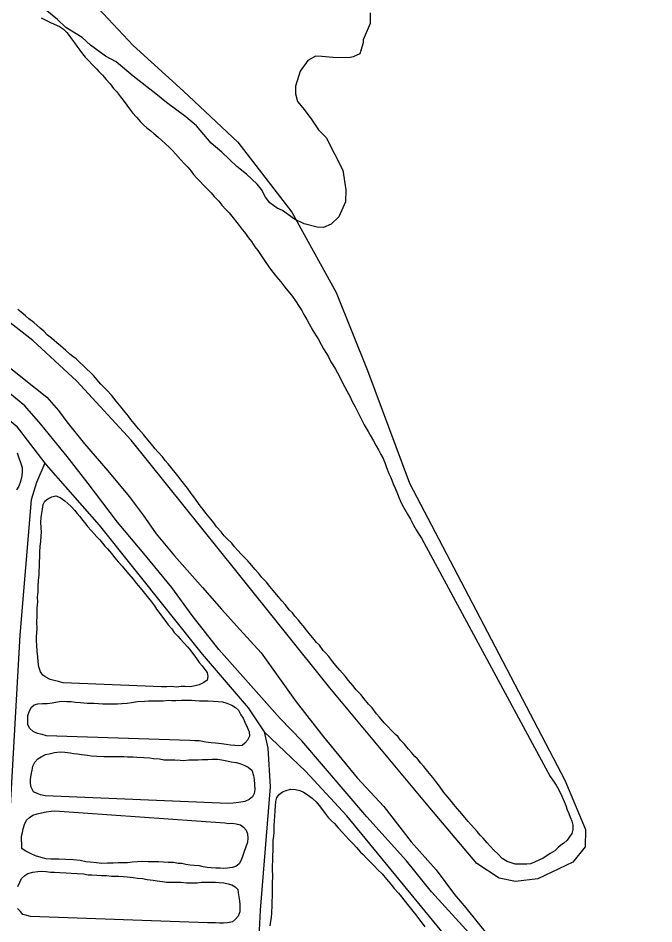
# Model space of a CAD drawing. Extents: x 3297735 to 3335592, y 670436 to 695807.
# Drawn here: x 3330690 to 3331225, y 679535 to 680297 of the extents above; entities that cross this region are included whole.
import ezdxf

# ---------------------------------------------------------------- set-up
doc = ezdxf.new("R2010")
doc.units = 0
for name, color, linetype in [('V-DTCH-CNTR', 7, 'Continuous'), ('V-SITE-VEGE', 7, 'Continuous'), ('V-TOPO-SHOR', 7, 'Continuous')]:
    doc.layers.add(name, color=color, linetype=linetype)

msp = doc.modelspace()

# ---------------------------------------------------------------- linework, layer by layer
at = {"layer": 'V-DTCH-CNTR'}
for points in [[(3330757.63, 680305.12), (3330787.13, 680273.79), (3330829.38, 680235.4), (3330874.98, 680192.68), (3330920.32, 680133.66), (3330957.82, 680066.2), (3330984.2, 680000.64), (3331019.54, 679905.79), (3331075.27, 679799.46), (3331150.12, 679655.98), (3331167.46, 679614.56), (3331167.23, 679599.99), (3331156.73, 679587.3), (3331127.37, 679573.2), (3331108.47, 679570.93), (3331094.8, 679573.72), (3331076.14, 679586.02), (3331036.61, 679632.94), (3330952.5, 679733.71), (3330874.34, 679830.96), (3330785.26, 679942.1), (3330739.76, 679991.69), (3330702.59, 680025.71), (3330639.95, 680074.71)], [(3330381.34, 680198), (3330481.27, 680121.82), (3330505.09, 680101.4), (3330526.08, 680083.39), (3330603.2, 680028.16), (3330688.59, 679953.94), (3330712.83, 679922.62), (3330715.46, 679919.22), (3330758.4, 679870.53), (3330844.95, 679762), (3330883.66, 679716.81), (3330897.06, 679696.88), (3330900.26, 679683.12), (3330902.31, 679650.51), (3330893.8, 679546.93), (3330888.75, 679445.87), (3330881.17, 679346.56), (3330874.08, 679224.96), (3330863.13, 679086.28), (3330851.65, 678979.97), (3330848.25, 678949.36), (3330846.88, 678917.67), (3330843.51, 678830.61)], [(3330712.83, 679922.62), (3330705.71, 679906.45), (3330701.2, 679891.95), (3330691.66, 679778.1), (3330683.28, 679629.09), (3330675.27, 679503.21), (3330667.01, 679361.91), (3330659.67, 679224.88), (3330656.6, 679193.22), (3330650.71, 679147.03), (3330646.27, 679136.81), (3330641.92, 679129.43)], [(3330851.65, 678979.97), (3330940.64, 678969.98), (3331048.45, 678957.96), (3331055.71, 679036.71), (3331065.65, 679122.27), (3331073.18, 679218.15), (3331080.43, 679350.03), (3331088.67, 679436.47), (3331090.31, 679448.68), (3331089.15, 679466.47), (3331083.39, 679481.13), (3331058.21, 679514.96), (3330966.56, 679626.15), (3330932.01, 679663.55), (3330897.06, 679696.88)]]:
    msp.add_lwpolyline(points, dxfattribs=at)
at = {"layer": 'V-SITE-VEGE'}
msp.add_lwpolyline([(3330986.37, 680301.41), (3330986.23, 680292.31), (3330980.55, 680278.75), (3330980.51, 680276.03), (3330978.59, 680269.69), (3330977.63, 680266.97), (3330972.13, 680264.33), (3330968.48, 680263.48), (3330954.83, 680263.7), (3330945.75, 680264.75), (3330940.29, 680264.84), (3330933.86, 680261.3), (3330927.35, 680252.31), (3330923.5, 680239.63), (3330923.4, 680233.26), (3330925.12, 680226.86), (3330929.58, 680221.33), (3330936.71, 680212.12), (3330942.94, 680202.92), (3330949.2, 680196.45), (3330963.32, 680168.92), (3330965.79, 680152.5), (3330965.63, 680142.49), (3330959.97, 680129.84), (3330953.5, 680123.58), (3330947.09, 680120.95), (3330941.63, 680121.03), (3330930.75, 680123.94), (3330922.62, 680127.71), (3330912.73, 680135.15), (3330908.21, 680137.04), (3330901.92, 680141.69), (3330898.35, 680146.3), (3330894.81, 680152.72), (3330891.25, 680157.33), (3330882.28, 680165.67), (3330874.2, 680172.16), (3330861.65, 680184.19), (3330852.67, 680191.62), (3330840.16, 680206.38), (3330831.18, 680213.8), (3330814.99, 680225.89), (3330806.01, 680233.32), (3330787.14, 680248.18), (3330772.77, 680260.24), (3330763.75, 680264.93), (3330751.16, 680274.23), (3330743.98, 680280.72), (3330730.46, 680289.12), (3330723.29, 680295.61), (3330714.31, 680303.03)], dxfattribs=at)
at = {"layer": 'V-TOPO-SHOR'}
msp.add_line((3330975.34, 679658.17), (3330997.82, 679634.06), dxfattribs=at)
for points in [[(3330709.61, 680297), (3330713.01, 680295.52), (3330717.55, 680293.16), (3330720.67, 680291.68), (3330724.92, 680289.9), (3330728.32, 680287.56), (3330731.13, 680284.66), (3330733.09, 680282.34), (3330735.04, 680279.45), (3330737.56, 680275.98), (3330739.52, 680273.38), (3330742.03, 680269.91), (3330744.27, 680266.73), (3330746.51, 680264.12), (3330749.6, 680260.93), (3330752.13, 680258.03), (3330756.07, 680254.25), (3330758.03, 680251.94), (3330761.13, 680249.03), (3330764.21, 680245.27), (3330767.58, 680241.5), (3330770.38, 680237.74), (3330772.91, 680235.13), (3330776.27, 680230.79), (3330778.51, 680227.9), (3330781.58, 680223.56), (3330783.82, 680220.67), (3330786.34, 680217.2), (3330789.71, 680213.72), (3330793.07, 680209.66), (3330795.6, 680207.05), (3330798.42, 680204.72), (3330801.81, 680202.09), (3330804.34, 680199.77), (3330808.01, 680196.85), (3330810.83, 680194.24), (3330814.49, 680191.03), (3330817.02, 680188.71), (3330820.12, 680185.52), (3330822.65, 680182.9), (3330826.85, 680177.98), (3330830.5, 680174.21), (3330833.03, 680171.59), (3330835.84, 680168.12), (3330837.8, 680165.52), (3330840.6, 680162.33), (3330843.13, 680159.72), (3330846.5, 680156.24), (3330849.03, 680153.62), (3330852.69, 680149.85), (3330855.21, 680146.95), (3330859.15, 680142.89), (3330861.67, 680139.71), (3330865.04, 680135.94), (3330867.85, 680133.04), (3330871.21, 680128.98), (3330874.29, 680124.93), (3330876.25, 680122.62), (3330878.77, 680119.15), (3330880.73, 680116.83), (3330884.09, 680112.21), (3330886.61, 680109.02), (3330889.4, 680104.69), (3330891.92, 680101.51), (3330895.82, 680095.73), (3330897.5, 680093.13), (3330901.68, 680086.78), (3330904.48, 680083.31), (3330906.44, 680080.7), (3330909.25, 680077.52), (3330911.21, 680075.2), (3330913.73, 680071.73), (3330915.68, 680069.13), (3330918.77, 680065.65), (3330921.01, 680062.76), (3330924.08, 680058.42), (3330926.03, 680055.25), (3330928.82, 680050.92), (3330930.49, 680047.75), (3330932.99, 680043.42), (3330934.93, 680039.96), (3330937.98, 680034.2), (3330940.77, 680029.87), (3330942.45, 680027.27), (3330945.22, 680022.37), (3330947.17, 680018.91), (3330949.67, 680014.87), (3330951.34, 680011.98), (3330953.28, 680007.95), (3330954.95, 680005.36), (3330957.18, 680001.61), (3330958.85, 679998.72), (3330960.78, 679994.98), (3330962.16, 679991.81), (3330964.66, 679987.2), (3330966.6, 679983.45)], [(3330895.23, 679826.59), (3330892.71, 679829.78), (3330889.35, 679833.55), (3330885.42, 679838.18), (3330883.46, 679840.5), (3330880.08, 679843.98), (3330877.55, 679846.31), (3330875.31, 679848.91), (3330872.22, 679852.39), (3330869.98, 679855.28), (3330866.04, 679859.06), (3330863.51, 679861.67), (3330860.99, 679864.86), (3330857.06, 679869.2), (3330854.82, 679872.38), (3330852.3, 679875.57), (3330848.1, 679880.49), (3330845.86, 679883.67), (3330843.34, 679886.85), (3330839.98, 679891.48), (3330838.03, 679894.36), (3330835.79, 679897.26), (3330832.72, 679901.59), (3330830.48, 679904.49), (3330828.24, 679907.38), (3330824.6, 679912.01), (3330822.36, 679914.9), (3330819.83, 679917.8), (3330816.47, 679922.14), (3330813.95, 679925.04), (3330811.71, 679927.93), (3330807.78, 679932.28), (3330805.53, 679934.6), (3330803.57, 679937.2), (3330801.05, 679940.39), (3330797.96, 679943.86), (3330795.73, 679946.76), (3330791.51, 679951.4), (3330787.87, 679956.03), (3330785.07, 679959.5), (3330783.11, 679962.1), (3330778.91, 679967.31), (3330776.95, 679969.63), (3330772.75, 679974.84), (3330768.82, 679979.76), (3330765.18, 679983.82), (3330762.36, 679986.44), (3330759.83, 679989.05), (3330756.47, 679993.1), (3330753.94, 679996), (3330751.41, 679998.61), (3330747.47, 680002.39), (3330744.94, 680004.71), (3330742.4, 680007.04), (3330739.03, 680010.52), (3330736.2, 680012.28), (3330733.66, 680014.32), (3330730.28, 680017.52), (3330725.77, 680021.31), (3330722.67, 680023.93), (3330718.45, 680027.71), (3330715.06, 680030.33), (3330711.97, 680033.53), (3330708.87, 680036.15), (3330703.51, 680040.81), (3330699.28, 680044.02), (3330696.46, 680046.63), (3330692.79, 680049.55), (3330689.98, 680051.88)], [(3330679.83, 680005.53), (3330704.75, 679985.83), (3330714.43, 679978.26), (3330724.34, 679966.82), (3330731.32, 679957.5), (3330746.16, 679938.85), (3330765.69, 679916.27), (3330783.75, 679894.61), (3330795.38, 679878.98), (3330806.41, 679863.37), (3330821.85, 679844.71), (3330845.18, 679818.21), (3330861.22, 679799.84), (3330876.68, 679782.67), (3330894.77, 679763.08), (3330924.1, 679721.94), (3330947.09, 679692.47), (3330975.34, 679658.17)], [(3330983.43, 679625.39), (3330928.93, 679689.2), (3330910.52, 679707.9), (3330859.19, 679766.03), (3330836.49, 679794.6), (3330819.64, 679818.03), (3330797.51, 679845.1), (3330773.91, 679873.09), (3330749.19, 679905.55), (3330731.45, 679928.4), (3330720.38, 679941.94), (3330709.31, 679955.48), (3330695.9, 679970.83), (3330670.41, 679991.73)], [(3330966.6, 679983.45), (3330969.38, 679978.55), (3330971.04, 679975.1), (3330973.81, 679969.91), (3330975.75, 679966.17), (3330977.96, 679961.56), (3330979.63, 679958.39), (3330981.29, 679954.94), (3330982.96, 679952.05), (3330984.62, 679949.17), (3330986.29, 679946.28), (3330989.07, 679941.38), (3330991.29, 679937.34), (3330993.24, 679933.89), (3330995.17, 679929.85), (3330997.12, 679926.68), (3330999.05, 679922.36), (3331000.14, 679918.92), (3331002.06, 679914.03), (3331003.72, 679910.58), (3331005.64, 679905.4), (3331007.29, 679901.66), (3331009.22, 679896.77), (3331010.59, 679893.32), (3331012.8, 679888.71), (3331014.46, 679885.55), (3331017.8, 679879.78), (3331020.3, 679875.45), (3331022.8, 679870.56), (3331025.02, 679866.52), (3331026.69, 679863.92), (3331029.48, 679859.59), (3331137.71, 679659.29)], [(3330689.48, 679931.31), (3330690.84, 679927.29), (3330692.48, 679922.41), (3330693.57, 679918.96), (3330693.79, 679915.53), (3330693.46, 679912.11), (3330692.23, 679907.27), (3330690.74, 679903.29), (3330688.98, 679900.18)], [(3330728.1, 679737.84), (3330724.12, 679739.04), (3330720.7, 679739.95), (3330717.29, 679740.87), (3330713.6, 679742.64), (3330711.06, 679744.39), (3330709.11, 679747.28), (3330707.74, 679751.3), (3330707.24, 679755.6), (3330706.74, 679759.89), (3330706.24, 679764.47), (3330706.03, 679769.33), (3330705.81, 679773.34), (3330705.58, 679776.77), (3330706.26, 679783.61), (3330706.05, 679788.76), (3330706.15, 679794.47), (3330706.25, 679801.04), (3330706.9, 679806.18), (3330706.68, 679809.89), (3330707.04, 679814.46), (3330707.11, 679819.03), (3330707.48, 679824.17), (3330707.83, 679828.45), (3330707.89, 679831.88), (3330708.24, 679836.16), (3330708.29, 679839.3), (3330708.65, 679844.15), (3330708.42, 679847.58), (3330708.8, 679853), (3330709.43, 679856.71), (3330709.5, 679861.57), (3330709.84, 679864.7), (3330709.61, 679868.42), (3330709.4, 679872.99), (3330709.75, 679876.99), (3330710.1, 679880.7), (3330710.72, 679884.11), (3330711.35, 679887.82), (3330712.83, 679890.65), (3330715.14, 679892.62), (3330718.6, 679894.28), (3330722.04, 679895.08), (3330725.74, 679893.88), (3330729.4, 679890.96), (3330731.94, 679888.64), (3330734.76, 679886.3), (3330737.56, 679883.12), (3330739.8, 679880.22), (3330742.05, 679877.9), (3330744.29, 679874.72), (3330746.25, 679872.41), (3330748.49, 679869.51), (3330751.58, 679866.03), (3330754.1, 679863.14), (3330756.35, 679860.82), (3330758.88, 679858.2), (3330761.12, 679855.31), (3330763.08, 679852.99), (3330765.33, 679850.67), (3330768.69, 679846.62), (3330771.5, 679843.15), (3330774.3, 679839.67), (3330777.67, 679836.19), (3330780.19, 679833.01), (3330783.27, 679829.24), (3330786.92, 679825.18), (3330789.44, 679821.71), (3330791.4, 679819.4), (3330794.21, 679816.21), (3330796.45, 679813.32), (3330799.81, 679809.26), (3330802.33, 679806.08), (3330804.85, 679802.61), (3330806.52, 679800.01), (3330809.32, 679796.25), (3330811.56, 679793.07), (3330814.36, 679789.6), (3330816.31, 679786.71), (3330819.4, 679783.23), (3330821.35, 679780.34), (3330824.44, 679777.15), (3330826.41, 679774.84), (3330829.78, 679771.35), (3330832.59, 679768.17), (3330834.55, 679765.85), (3330836.79, 679762.95), (3330839.58, 679759.2), (3330842.38, 679755.15), (3330844.9, 679752.26), (3330847.14, 679749.07), (3330849.1, 679746.76), (3330849.9, 679743.32), (3330849.28, 679740.18), (3330846.39, 679738.23), (3330842.65, 679736.29), (3330839.21, 679735.49), (3330834.91, 679734.7), (3330830.62, 679734.77), (3330827.48, 679734.82), (3330823.47, 679734.31)], [(3331137.71, 679659.29), (3331141.06, 679654.38), (3331142.73, 679651.78), (3331144.96, 679648.03), (3331147.44, 679642.56), (3331149.37, 679638.24), (3331150.75, 679634.79), (3331152.11, 679631.05), (3331153.5, 679628.17), (3331154.59, 679625.01), (3331155.96, 679621.56), (3331156.77, 679618.41), (3331156.71, 679614.7), (3331155.8, 679611.28), (3331154.04, 679608.45), (3331151.99, 679605.63), (3331149.1, 679603.1), (3331146.49, 679601.14), (3331144.18, 679599.18), (3331141.56, 679596.65), (3331137.81, 679594.43), (3331134.93, 679592.47), (3331131.75, 679590.52), (3331128.87, 679589.14), (3331124.56, 679587.21), (3331121.1, 679585.83), (3331117.96, 679585.6), (3331112.52, 679585.4), (3331108.24, 679585.47), (3331104.83, 679586.67), (3331101.42, 679587.86), (3331097.46, 679590.21), (3331093.81, 679594.27), (3331090.43, 679597.18), (3331087.34, 679600.66), (3331084.81, 679603.56), (3331081.45, 679607.33), (3331078.92, 679609.94), (3331076.39, 679612.84), (3331074.15, 679615.44), (3331071.34, 679618.63), (3331068.81, 679621.24), (3331066.01, 679624.71), (3331063.49, 679627.9), (3331059.56, 679632.25), (3331056.76, 679635.72), (3331054.79, 679638.04), (3331050.31, 679643.54), (3331048.35, 679645.86), (3331044.72, 679651.06), (3331041.64, 679655.11), (3331039.12, 679658.29), (3331034.92, 679663.5), (3331031.55, 679667.55), (3331029.03, 679670.45), (3331026.22, 679673.93), (3331023.97, 679675.96), (3331021.17, 679679.43), (3331018.64, 679682.05), (3331015.28, 679686.39), (3331011.91, 679689.87), (3331009.95, 679692.47), (3331007.7, 679694.51), (3331004.61, 679697.7), (3331000.95, 679701.47), (3330998.14, 679704.37), (3330994.21, 679709.01), (3330991.69, 679711.91), (3330988.05, 679716.82), (3330984.96, 679720.02), (3330981.32, 679724.64), (3330978.52, 679728.12), (3330974.58, 679732.18), (3330971.78, 679735.65), (3330968.14, 679740), (3330965.33, 679743.47), (3330963.09, 679746.08), (3330960.85, 679748.69), (3330957.2, 679752.74), (3330954.96, 679755.64), (3330951.6, 679759.98), (3330949.07, 679762.87), (3330946.83, 679765.2), (3330943.75, 679769.53), (3330941.22, 679771.86), (3330939.26, 679774.46), (3330936.45, 679777.65), (3330932.81, 679782.28), (3330930.01, 679785.75), (3330928.05, 679788.07), (3330926.09, 679790.67), (3330923, 679794.15), (3330921.04, 679796.75), (3330918.51, 679799.08), (3330914.87, 679803.71), (3330912.06, 679806.9), (3330909.26, 679810.37), (3330904.77, 679815.58), (3330901.97, 679819.06), (3330899.17, 679822.53), (3330895.23, 679826.59)], [(3330823.47, 679734.31), (3330818.91, 679734.95), (3330815.19, 679734.73), (3330810.9, 679734.51), (3330728.1, 679737.84)], [(3330714.24, 679693.48), (3330710.54, 679694.4), (3330706.56, 679695.32), (3330702.87, 679697.1), (3330699.77, 679699.71), (3330698.4, 679702.88), (3330698.46, 679707.17), (3330698.52, 679710.59), (3330699.72, 679714.29), (3330701.48, 679717.4), (3330703.8, 679719.37), (3330706.96, 679720.17), (3330710.68, 679720.69), (3330714.68, 679720.62), (3330718.97, 679721.12), (3330723.27, 679721.91), (3330726.71, 679722.43), (3330731.28, 679722.36), (3330734.99, 679722.3), (3330738.41, 679721.67), (3330742.69, 679721.32), (3330748.4, 679720.94), (3330753.83, 679720.85), (3330757.82, 679720.5), (3330761.54, 679720.44), (3330764.96, 679720.39), (3330768.68, 679720.33), (3330773.82, 679720.25), (3330777.54, 679720.47), (3330781.83, 679720.97), (3330785.55, 679721.49), (3330790.71, 679722.26), (3330796.42, 679722.46), (3330799.86, 679722.69), (3330804.72, 679722.9), (3330809, 679722.83), (3330812.15, 679722.78), (3330816.44, 679723.28), (3330819.58, 679723.23), (3330823.01, 679723.18), (3330827.58, 679723.39), (3330831.87, 679723.32), (3330836.15, 679723.25), (3330839.29, 679723.2), (3330842.72, 679722.86), (3330846.43, 679722.8), (3330850.14, 679722.74), (3330854.43, 679722.67), (3330858.42, 679722.32), (3330862.13, 679721.98), (3330865.83, 679720.78), (3330870.09, 679719.28), (3330873.2, 679717.23), (3330875.45, 679714.91), (3330877.68, 679711.16), (3330879.63, 679708.27), (3330881, 679704.82), (3330882.94, 679700.79), (3330884.59, 679696.76), (3330884.81, 679693.04), (3330883.04, 679689.64), (3330881, 679687.1), (3330878.69, 679685.14), (3330875.54, 679684.91), (3330872.4, 679685.24), (3330868.98, 679685.58), (3330865.28, 679686.21), (3330861.28, 679686.56), (3330856.15, 679687.22), (3330852.73, 679687.56), (3330848.17, 679688.2), (3330842.46, 679689.15), (3330838.75, 679689.21), (3330834.76, 679689.56), (3330714.24, 679693.48)], [(3330712.87, 679642.93), (3330709.17, 679643.85), (3330706.33, 679645.04), (3330703.2, 679646.23), (3330701.27, 679650.26), (3330700.75, 679653.41), (3330700.8, 679656.56), (3330701.15, 679660.55), (3330702.07, 679664.54), (3330702.69, 679667.95), (3330704.18, 679671.36), (3330706.79, 679674.18), (3330709.68, 679675.84), (3330713.14, 679677.79), (3330716.29, 679678.31), (3330720.88, 679679.38), (3330725.74, 679679.87), (3330729.45, 679679.53), (3330734.02, 679679.17), (3330737.15, 679678.55), (3330740.29, 679678.21), (3330743.42, 679677.59), (3330748.56, 679677.22), (3330751.69, 679676.6), (3330756.54, 679676.24), (3330762.25, 679676.15), (3330766.54, 679676.08), (3330771.11, 679676), (3330775.4, 679675.94), (3330779.11, 679675.88), (3330782.25, 679675.83), (3330786.82, 679675.75), (3330789.96, 679675.42), (3330795.95, 679675.04), (3330801.09, 679674.95), (3330804.23, 679674.33), (3330809.08, 679673.97), (3330812.78, 679673.34), (3330817.92, 679673.26), (3330821.92, 679673.19), (3330826.49, 679672.83), (3330829.63, 679672.78), (3330833.93, 679673.29), (3330837.07, 679673.23), (3330841.64, 679673.16), (3330845.07, 679673.39), (3330849.93, 679673.6), (3330853.65, 679673.83), (3330857.93, 679673.76), (3330861.64, 679673.13), (3330865.91, 679672.49), (3330869.33, 679671.58), (3330873.6, 679670.94), (3330876.73, 679670.03), (3330880.99, 679668.53), (3330883.83, 679667.06), (3330886.93, 679664.44), (3330888.29, 679660.13), (3330888.8, 679656.69), (3330889.02, 679652.4), (3330889.24, 679648.4), (3330888.9, 679644.98), (3330887.43, 679642.14), (3330884.54, 679639.9), (3330880.79, 679638.25), (3330875.92, 679637.47), (3330871.06, 679636.69), (3330866.77, 679636.47), (3330712.87, 679642.93)], [(3330902.27, 679533.62), (3330902.9, 679537.61), (3330903.24, 679540.74), (3330903.58, 679544.45), (3330903.97, 679550.73), (3330904.02, 679553.88), (3330904.1, 679558.73), (3330904.15, 679561.88), (3330904.26, 679569.02), (3330904.37, 679575.87), (3330904.16, 679580.73), (3330904.21, 679584.16), (3330904.57, 679588.44), (3330904.34, 679591.87), (3330904.72, 679597.87), (3330904.79, 679602.44), (3330904.84, 679605.58), (3330905.18, 679608.72), (3330905.53, 679612.71), (3330905.61, 679617.85), (3330905.96, 679621.85), (3330906.02, 679625.85), (3330906.38, 679630.41), (3330906.73, 679634.41), (3330907.08, 679638.11), (3330907.7, 679641.53), (3330910.04, 679644.35), (3330912.64, 679646.31), (3330915.8, 679647.4), (3330919.25, 679648.49), (3330923.52, 679648.14), (3330927.23, 679647.51), (3330930.35, 679646.03), (3330934.31, 679643.39), (3330937.41, 679641.06), (3330940.79, 679637.86), (3330943.31, 679634.68), (3330946.11, 679631.2), (3330948.35, 679628.03), (3330950.87, 679624.84), (3330953.68, 679621.94), (3330956.21, 679619.62), (3330959.3, 679616.14), (3330962.67, 679612.37), (3330965.75, 679608.89), (3330968.28, 679606.28), (3330971.94, 679602.51), (3330974.75, 679599.6), (3330978.11, 679595.55), (3330980.37, 679593.51), (3330983.18, 679590.61), (3330985.43, 679588.29), (3330989.65, 679584.22), (3330992.73, 679580.74), (3330996.39, 679577.26), (3331000.04, 679572.91), (3331003.68, 679568.57), (3331006.48, 679565.09), (3331010.13, 679561.04), (3331012.66, 679558.14), (3331014.62, 679555.54), (3331018.81, 679550.04), (3331022.18, 679545.99), (3331024.7, 679542.8), (3331027.78, 679538.76), (3331030.02, 679535.86), (3331032.25, 679532.68)], [(3330997.82, 679634.06), (3331020.8, 679604.3), (3331041.8, 679580.81), (3331057.2, 679560.07), (3331066.82, 679548.64), (3331085.16, 679525.78)], [(3330864.22, 679620.23), (3330867.35, 679619.61), (3330870.5, 679619.84), (3330873.64, 679619.51), (3330877.34, 679618.59), (3330879.88, 679616.55), (3330882.12, 679613.94), (3330883.22, 679611.07), (3330883.44, 679607.35), (3330883.1, 679603.93), (3330881.6, 679599.09), (3330880.41, 679596.25), (3330878.91, 679591.99), (3330877.72, 679588.87), (3330876.24, 679585.75), (3330873.35, 679583.51), (3330870.19, 679582.7), (3330866.47, 679582.19), (3330863.32, 679581.95), (3330860.18, 679582.01), (3330856.47, 679582.07), (3330852.47, 679582.42), (3330849.33, 679582.75), (3330845.92, 679583.38), (3330842.78, 679584), (3330838.22, 679584.36), (3330835.08, 679584.69), (3330831.38, 679585.32), (3330827.96, 679585.95), (3330824.82, 679586), (3330820.83, 679586.92), (3330816.55, 679586.99), (3330812.55, 679587.06), (3330808.27, 679587.41), (3330803.7, 679587.48), (3330799.7, 679587.54), (3330794.84, 679587.62), (3330790.55, 679587.41), (3330786.26, 679587.19), (3330782.25, 679586.68), (3330779.11, 679586.73), (3330774.25, 679586.52), (3330770.25, 679586.3), (3330765.39, 679586.38), (3330760.53, 679586.17), (3330756.25, 679586.52), (3330750.83, 679587.18), (3330747.12, 679587.53), (3330742.57, 679588.46), (3330736.58, 679589.12), (3330730.01, 679589.52), (3330724.58, 679589.6), (3330718.02, 679589.71), (3330713.73, 679590.06), (3330709.75, 679590.98), (3330704.92, 679592.49), (3330700.66, 679594.56), (3330696.13, 679596.63), (3330693.3, 679598.68), (3330693.36, 679602.39), (3330693.13, 679605.82), (3330693.18, 679608.96), (3330693.8, 679612.1), (3330694.42, 679615.23), (3330695.62, 679618.92), (3330697.4, 679622.61), (3330699.72, 679624.86), (3330702.61, 679626.81), (3330706.34, 679627.9), (3330709.78, 679628.7), (3330713.79, 679629.49), (3330718.09, 679629.99), (3330721.23, 679630.23), (3330864.22, 679620.23)], [(3331224.87, 679146.47), (3331224.93, 679168.74), (3331223.94, 679199.64), (3331218.02, 679237.73), (3331213.02, 679259.49), (3331204.18, 679282.19), (3331191.62, 679313.27), (3331181.36, 679340.16), (3331170.83, 679369.13), (3331158.75, 679393.37), (3331148.41, 679415.21), (3331138.64, 679435.55), (3331128.58, 679456.2), (3331117.89, 679474.78), (3331106.25, 679489.22), (3331090.77, 679505.2), (3331066.83, 679530.53), (3331037.94, 679562.16), (3331016.98, 679588.33), (3330983.43, 679625.39)], [(3330689.93, 679566.73), (3330691.71, 679570.42), (3330693.19, 679573.53), (3330695.8, 679576.06), (3330698.4, 679577.74), (3330702.7, 679578.81), (3330706.71, 679579.32), (3330709.85, 679579.55), (3330713.85, 679579.2), (3330717.56, 679578.86), (3330720.98, 679578.8), (3330725.26, 679578.45), (3330730.69, 679578.08), (3330734.97, 679578.01), (3330739.82, 679577.64), (3330745.25, 679577.27), (3330749.23, 679576.64), (3330752.38, 679576.59), (3330756.37, 679576.24), (3330760.65, 679575.88), (3330764.65, 679575.82), (3330768.65, 679575.47), (3330771.79, 679575.42), (3330774.93, 679575.37), (3330778.92, 679575.02), (3330782.07, 679574.97), (3330786.91, 679574.32), (3330790.62, 679573.69), (3330794.9, 679573.33), (3330798.89, 679572.7), (3330803.73, 679572.05), (3330807.15, 679571.43), (3330811.71, 679570.78), (3330815.14, 679570.44), (3330819.71, 679570.37), (3330823.13, 679570.31), (3330827.13, 679570.25), (3330831.99, 679569.89), (3330835.98, 679569.82), (3330840.84, 679569.74), (3330844.56, 679570.26), (3330848.85, 679570.47), (3330852.85, 679570.41), (3330856.28, 679570.35), (3330859.42, 679570.02), (3330863.13, 679569.67), (3330866.83, 679569.04), (3330869.96, 679568.14), (3330872.79, 679566.38), (3330875.04, 679564.05), (3330875.54, 679559.76), (3330876.06, 679556.32), (3330876.84, 679552.03), (3330876.79, 679548.6), (3330876.74, 679545.46), (3330875.25, 679541.77), (3330872.93, 679539.23), (3330870.6, 679536.98), (3330866.3, 679536.19), (3330862.87, 679535.96), (3330859.73, 679536.01), (3330856.3, 679536.07), (3330852.88, 679536.12), (3330849.45, 679536.18), (3330700.67, 679541.41)], [(3330700.67, 679541.41), (3330697.54, 679542.32), (3330694.13, 679543.23), (3330692.17, 679545.55), (3330689.64, 679548.16)]]:
    msp.add_lwpolyline(points, dxfattribs=at)

doc.saveas('drawing.dxf')
